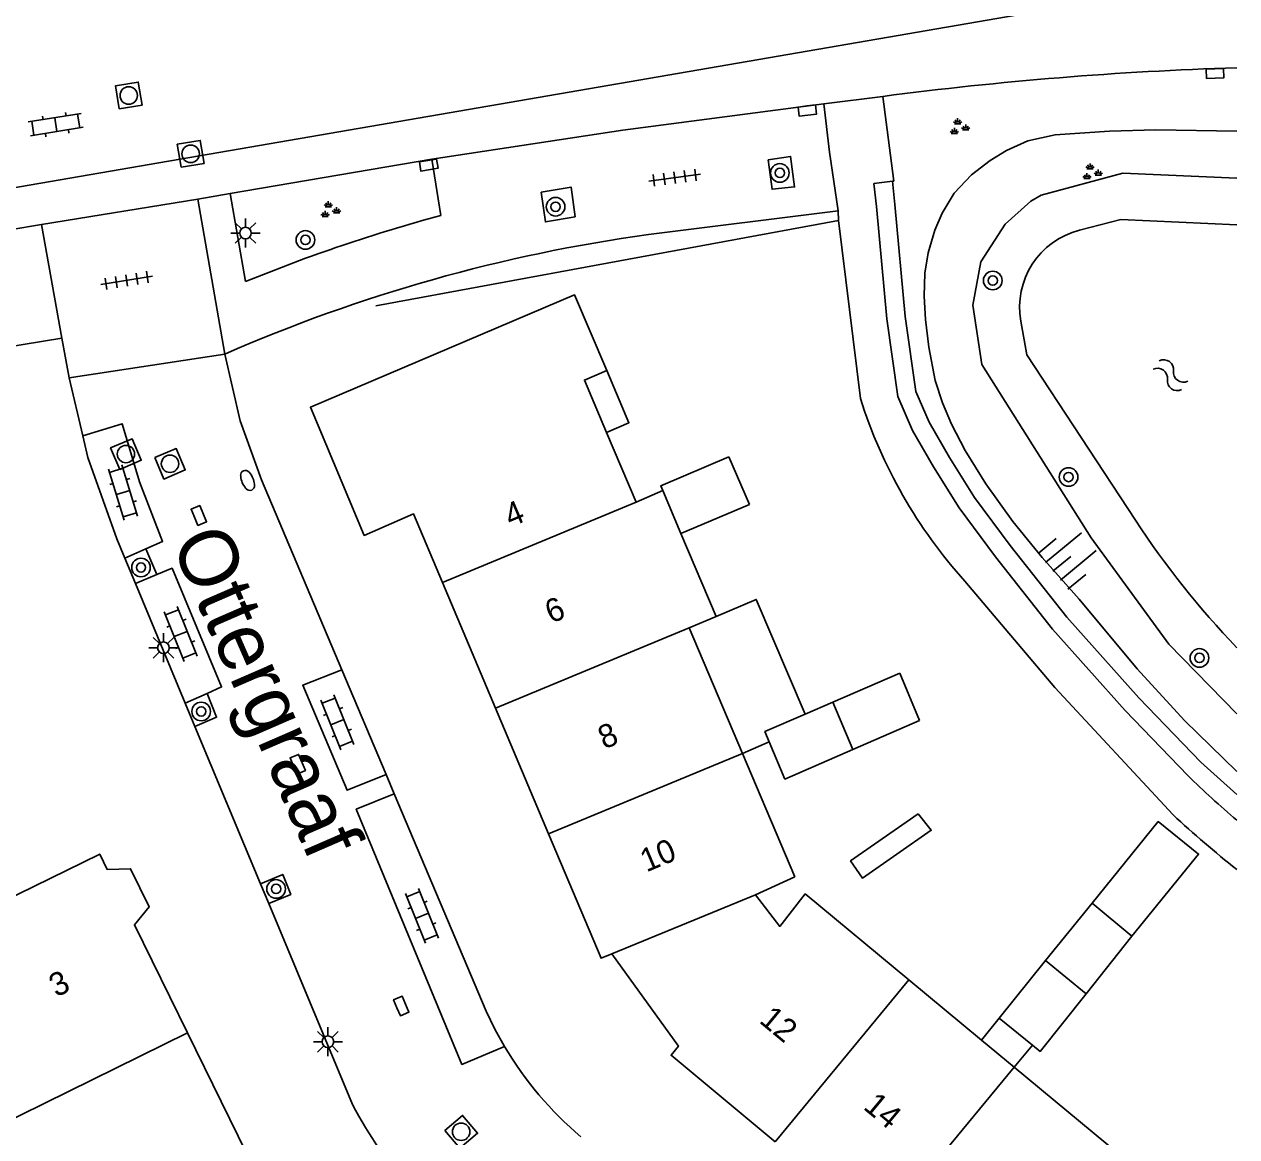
# Model space of a CAD drawing. Extents: x 126000 to 131009, y 393000 to 395500.
# Drawn here: x 130947.9 to 131000, y 394892.4 to 394940.2 of the extents above; entities that cross this region are included whole.
import ezdxf

# ---------------------------------------------------------------- set-up
doc = ezdxf.new("R2010")
doc.units = 0
for name, color, linetype in [('gg-afsc-erfafscheiding', 7, 'Continuous'), ('gg-anno-huisnummerreeks BGT', 7, 'Continuous'), ('gg-anno-openbare ruimte label', 7, 'Continuous'), ('gg-bbg-bijgebouw', 7, 'Continuous'), ('gg-bbg-gedigitaliseerde bebouwing', 7, 'Continuous'), ('gg-bbg-gedigitaliseerde bijgebouw', 7, 'Continuous'), ('gg-bbg-hoofdgebouw', 7, 'Continuous'), ('gg-bbg-luifel en loopbrug', 7, 'Continuous'), ('gg-bbg-tussenscheiding', 7, 'Continuous'), ('gg-knt-BGT kruinlijn', 7, 'Continuous'), ('gg-knt-verharding', 7, 'Continuous'), ('gg-knt-verharding nz', 7, 'Continuous'), ('gg-kntw-beschoeiing', 7, 'Continuous'), ('gg-kwrk-duiker nz buis', 7, 'Continuous'), ('gt-grn-groengrens', 7, 'Continuous'), ('gt-grn-weggrens', 7, 'Continuous'), ('gt-symb-boom', 7, 'Continuous'), ('gt-symb-brandkraan', 7, 'Continuous'), ('gt-symb-groenvak', 7, 'Continuous'), ('gt-symb-klinker verharding', 7, 'Continuous'), ('gt-symb-kolk', 7, 'Continuous'), ('gt-symb-lichtmast', 7, 'Continuous'), ('gt-symb-rioolschacht', 7, 'Continuous'), ('gt-symb-talud symbool', 7, 'Continuous'), ('gt-symb-tegel verharding', 7, 'Continuous'), ('gt-symb-watersymbool', 7, 'Continuous')]:
    doc.layers.add(name, color=color, linetype=linetype)

# ---------------------------------------------------------------- blocks, each defined once
blk = doc.blocks.new('gt0-KOLK')
at = {"layer": 'gt-symb-kolk'}
blk.add_lwpolyline([(0, 0), (0.375, 0), (0.375, 0.4), (-0.375, 0.4), (-0.375, 0), (0, 0)], dxfattribs=at)
blk = doc.blocks.new('gt0-TEG1')
at = {"layer": 'gt-symb-tegel verharding'}
for p, q in [((-1.125, 0), (1.125, 0)), ((-0.9, -0.25), (-0.9, 0.25)), ((-0.45, -0.25), (-0.45, 0.25)), ((0, -0.25), (0, 0.25)), ((0.45, -0.25), (0.45, 0.25)), ((0.9, -0.25), (0.9, 0.25))]:
    blk.add_line(p, q, dxfattribs=at)
blk = doc.blocks.new('gt0-BOOM')
at = {"layer": 'gt-symb-boom'}
for radius in [0.4, 0.2]:
    blk.add_circle((0, 0), radius, dxfattribs=at)
blk = doc.blocks.new('gt0-GRVAK')
at = {"layer": 'gt-symb-groenvak'}
for p, q in [((-0.11, 0.189), (-0.228, 0.24)), ((-0.182, 0.153), (0.088, 0.153)), ((-0.091, 0.211), (-0.156, 0.322)), ((-0.047, 0.214), (-0.047, 0.393)), ((-0.004, 0.211), (0.061, 0.322)), ((0.015, 0.189), (0.133, 0.24)), ((0.262, -0.052), (0.197, 0.059)), ((0.305, -0.049), (0.305, 0.13)), ((0.349, -0.052), (0.414, 0.059)), ((-0.245, -0.228), (-0.363, -0.177)), ((-0.318, -0.264), (-0.047, -0.264)), ((-0.226, -0.206), (-0.291, -0.095)), ((-0.183, -0.203), (-0.183, -0.024)), ((-0.139, -0.206), (-0.074, -0.095)), ((-0.12, -0.228), (-0.002, -0.177)), ((0.243, -0.074), (0.125, -0.023)), ((0.17, -0.11), (0.441, -0.11)), ((0.368, -0.074), (0.486, -0.023))]:
    blk.add_line(p, q, dxfattribs=at)
blk = doc.blocks.new('gt0-RS')
at = {"layer": 'gt-symb-rioolschacht'}
blk.add_lwpolyline([(-0.5, -0.5), (0.5, -0.5), (0.5, 0.5), (-0.5, 0.5)], close=True, dxfattribs=at)
blk.add_circle((0, 0), 0.375, dxfattribs=at)
blk = doc.blocks.new('gt0-KL1')
at = {"layer": 'gt-symb-klinker verharding'}
for p, q in [((-1.15, 0.3), (1.15, 0.3)), ((-1, -0.3), (-1, 0.3)), ((-0.5, 0.3), (-0.5, 0.45)), ((0, -0.3), (0, 0.3)), ((0.5, 0.3), (0.5, 0.45)), ((1, -0.3), (1, 0.3)), ((-1.15, -0.3), (1.15, -0.3)), ((-0.5, -0.45), (-0.5, -0.3)), ((0.5, -0.45), (0.5, -0.3))]:
    blk.add_line(p, q, dxfattribs=at)
blk = doc.blocks.new('gt0-LMAST')
at = {"layer": 'gt-symb-lichtmast'}
for p, q in [((-0.005, 0.246), (-0.005, 0.621)), ((-0.182, 0.173), (-0.447, 0.438)), ((0.172, 0.173), (0.437, 0.438)), ((-0.255, -0.004), (-0.63, -0.004)), ((-0.182, -0.181), (-0.447, -0.446)), ((-0.005, -0.254), (-0.005, -0.629)), ((0.437, -0.446), (0.172, -0.181)), ((0.245, -0.004), (0.62, -0.004))]:
    blk.add_line(p, q, dxfattribs=at)
blk.add_circle((-0.005, -0.004), 0.25, dxfattribs=at)
blk = doc.blocks.new('gt0-BR')
at = {"layer": 'gt-symb-brandkraan'}
for centre, radius, start, end in [((-0.244, 0), 0.206, 107.5669, 252.4331), ((0.599, -2.664), 3, 106.892, 107.5669), ((0, -0.691), 0.938, 73.108, 106.892), ((-0.599, -2.664), 3, 72.4331, 73.108), ((0.244, 0), 0.206, 287.567, 72.4331), ((0.599, 2.664), 3, 252.4331, 253.108), ((0, 0.691), 0.938, 253.108, 286.8921), ((-0.599, 2.664), 3, 286.8921, 287.567)]:
    blk.add_arc(centre, radius, start, end, dxfattribs=at)
blk = doc.blocks.new('gt0-TALUD_1')
at = {"layer": 'gt-symb-talud symbool'}
for p, q in [((-1, -1), (-1, 0)), ((-0.5, -2), (-0.5, 0)), ((0, -1), (0, 0)), ((0.5, -2), (0.5, 0)), ((1, -1), (1, 0))]:
    blk.add_line(p, q, dxfattribs=at)
blk = doc.blocks.new('gt0-WA')
at = {"layer": 'gt-symb-watersymbool'}
for centre, start, end in [((-0.323, 0.022), 28.0725, 151.9275), ((0.427, 0.422), 208.0725, 331.9275), ((-0.323, -0.428), 28.0725, 151.9275), ((0.427, -0.028), 208.0725, 331.9275)]:
    blk.add_arc(centre, 0.425, start, end, dxfattribs=at)

msp = doc.modelspace()

# ---------------------------------------------------------------- linework, layer by layer
at = {"layer": 'gg-afsc-erfafscheiding'}
for p, q in [((130963.017, 394928.134), (130982.887, 394931.796)), ((130982.887, 394931.796), (130983.833, 394924.142))]:
    msp.add_line(p, q, dxfattribs=at)
at = {"layer": 'gg-bbg-bijgebouw'}
for p, q in [((130978.182, 394921.639), (130979.066, 394919.591)), ((130985.521, 394912.349), (130986.376, 394910.319)), ((130993.79, 394902.47), (130995.498, 394901.048))]:
    msp.add_line(p, q, dxfattribs=at)
at = {"layer": 'gg-bbg-gedigitaliseerde bebouwing'}
for p, q in [((130974.197, 394919.702), (130975.344, 394920.191)), ((130976.127, 394918.344), (130977.643, 394914.786)), ((130977.643, 394914.786), (130976.482, 394914.303)), ((130981.013, 394903.599), (130979.33, 394902.83))]:
    msp.add_line(p, q, dxfattribs=at)
msp.add_lwpolyline([(130979.33, 394902.83), (130980.37, 394901.47), (130981.455, 394902.877)], dxfattribs=at)
at = {"layer": 'gg-bbg-gedigitaliseerde bijgebouw'}
for p, q in [((130976.127, 394918.344), (130979.066, 394919.591)), ((130985.521, 394912.349), (130982.645, 394911.103)), ((130982.645, 394911.103), (130981.458, 394910.589)), ((130983.505, 394909.069), (130986.376, 394910.319)), ((130993.79, 394902.47), (130991.791, 394900.001)), ((130993.525, 394898.575), (130995.498, 394901.048)), ((130991.791, 394900.001), (130989.79, 394897.53)), ((130989.79, 394897.53), (130991.226, 394896.363))]:
    msp.add_line(p, q, dxfattribs=at)
for points in [[(130978.182, 394921.639), (130975.256, 394920.397), (130975.344, 394920.191)], [(130981.458, 394910.589), (130979.73, 394909.84), (130979.918, 394909.394)], [(130979.918, 394909.394), (130980.59, 394907.8), (130983.505, 394909.069)], [(130991.226, 394896.363), (130991.55, 394896.1), (130993.525, 394898.575)]]:
    msp.add_lwpolyline(points, dxfattribs=at)
at = {"layer": 'gg-bbg-hoofdgebouw'}
for p, q in [((130974.197, 394919.702), (130972.931, 394922.694)), ((130965.881, 394916.248), (130968.161, 394910.846)), ((130976.482, 394914.303), (130978.767, 394908.904)), ((130968.161, 394910.846), (130970.441, 394905.444)), ((130978.767, 394908.904), (130981.013, 394903.599)), ((130981.455, 394902.877), (130985.92, 394899.172)), ((130985.92, 394899.172), (130989.03, 394896.591)), ((130989.03, 394896.591), (130990.442, 394895.419)), ((130990.442, 394895.419), (130994.965, 394891.666))]:
    msp.add_line(p, q, dxfattribs=at)
for points in [[(130972.936, 394925.35), (130971.548, 394928.607), (130960.208, 394923.775), (130962.52, 394918.264), (130964.64, 394919.188), (130965.881, 394916.248)], [(130972.931, 394922.694), (130971.979, 394924.942), (130972.936, 394925.35)], [(130945.526, 394905.343), (130946.922, 394902.497), (130951.159, 394904.576), (130951.485, 394903.911), (130952.481, 394903.947), (130953.283, 394902.315), (130952.647, 394901.542), (130954.924, 394896.902)], [(130970.441, 394905.444), (130972.696, 394900.101), (130973.162, 394900.297)], [(130973.162, 394900.297), (130976.019, 394896.32), (130975.698, 394895.933), (130980.169, 394892.22)], [(130954.924, 394896.902), (130958.191, 394890.245), (130955.92, 394889.098), (130957.459, 394886.197)]]:
    msp.add_lwpolyline(points, dxfattribs=at)
at = {"layer": 'gg-bbg-luifel en loopbrug'}
for p, q in [((130978.767, 394908.904), (130979.918, 394909.394)), ((130989.79, 394897.53), (130989.03, 394896.591)), ((130990.442, 394895.419), (130991.226, 394896.363))]:
    msp.add_line(p, q, dxfattribs=at)
for points in [[(130972.936, 394925.35), (130973.893, 394923.104), (130972.931, 394922.694)], [(130977.643, 394914.786), (130979.359, 394915.516), (130981.458, 394910.589)], [(130986.32, 394906.304), (130986.876, 394905.603), (130983.923, 394903.548), (130983.413, 394904.281), (130986.32, 394906.304)], [(130993.79, 394902.47), (130996.63, 394905.977), (130998.357, 394904.578), (130995.498, 394901.048)]]:
    msp.add_lwpolyline(points, dxfattribs=at)
at = {"layer": 'gg-bbg-tussenscheiding'}
for p, q in [((130975.344, 394920.191), (130976.127, 394918.344)), ((130965.881, 394916.248), (130974.197, 394919.702)), ((130968.161, 394910.846), (130976.482, 394914.303)), ((130982.645, 394911.103), (130983.505, 394909.069)), ((130970.441, 394905.444), (130978.767, 394908.904)), ((130973.162, 394900.297), (130979.33, 394902.83)), ((130991.791, 394900.001), (130993.525, 394898.575)), ((130980.169, 394892.22), (130985.92, 394899.172)), ((130946.07, 394892.54), (130954.924, 394896.902)), ((130984.689, 394888.466), (130990.442, 394895.419))]:
    msp.add_line(p, q, dxfattribs=at)
at = {"layer": 'gg-knt-BGT kruinlijn'}
msp.add_lwpolyline([(131000, 394935.64), (130996.524, 394935.692), (130994.528, 394935.636), (130992.197, 394935.471), (130991.023, 394935.215), (130990.115, 394934.807), (130989.413, 394934.37), (130988.612, 394933.757), (130987.864, 394932.968), (130987.343, 394932.117), (130987.03, 394931.377), (130986.749, 394930.413), (130986.608, 394929.539), (130986.575, 394928.542), (130986.633, 394927.54), (130986.767, 394926.358), (130987.052, 394924.921), (130987.355, 394923.968), (130987.741, 394923.043), (130988.327, 394921.92), (130989.221, 394920.49), (130990.382, 394918.86), (130991.645, 394917.324), (130993.231, 394915.534), (130995.728, 394912.532), (130997.752, 394910.318), (131000, 394908.124)], dxfattribs=at)
at = {"layer": 'gg-knt-verharding'}
for p, q in [((130982.266, 394936.811), (130984.796, 394937.126)), ((130965.425, 394934.425), (130956.755, 394932.951)), ((130965.425, 394934.425), (130965.812, 394932.009)), ((130985.207, 394933.481), (130984.413, 394933.379)), ((130956.755, 394932.951), (130955.371, 394932.716)), ((130957.416, 394929.168), (130956.755, 394932.951)), ((130948.662, 394931.621), (130955.371, 394932.716)), ((130974.733, 394931.194), (130982.877, 394932.217)), ((130982.877, 394932.217), (130982.887, 394931.796)), ((130947.292, 394931.392), (130948.662, 394931.621)), ((130949.847, 394925.036), (130949.531, 394926.746)), ((130949.847, 394925.036), (130956.534, 394926.057)), ((130950.433, 394922.549), (130949.847, 394925.036)), ((130953.144, 394917.693), (130952.237, 394917.289)), ((130952.691, 394916.201), (130952.237, 394917.289)), ((130953.613, 394916.586), (130953.144, 394917.693)), ((130952.691, 394916.201), (130953.613, 394916.586)), ((130954.832, 394911.062), (130952.691, 394916.201)), ((130961.558, 394912.492), (130963.458, 394908.002)), ((130955.77, 394911.479), (130954.832, 394911.062)), ((130955.247, 394910.065), (130954.832, 394911.062)), ((130958.064, 394903.304), (130955.247, 394910.065)), ((130963.458, 394908.002), (130963.813, 394907.163)), ((130958.421, 394902.449), (130958.064, 394903.304)), ((130962.016, 394893.82), (130958.421, 394902.449))]:
    msp.add_line(p, q, dxfattribs=at)
for points in [[(130984.796, 394937.126), (130985.267, 394933.489), (130985.207, 394933.481)], [(130982.266, 394936.811), (130973.622, 394935.682), (130965.425, 394934.425)], [(130979.867, 394934.399), (130980.836, 394934.546), (130981.007, 394933.238), (130980.043, 394933.135), (130979.867, 394934.399)], [(130971.584, 394931.951), (130971.405, 394933.229), (130970.123, 394933.009), (130970.301, 394931.738), (130971.584, 394931.951)], [(130997.899, 394907.948), (130995.202, 394910.743), (130992.086, 394914.242), (130989.637, 394917.346), (130988.072, 394919.451), (130986.971, 394921.209), (130986.077, 394922.768), (130985.438, 394924.23), (130984.967, 394927.576), (130984.519, 394932.396), (130984.413, 394933.379)], [(130949.531, 394926.746), (130908.729, 394920.048), (130907.381, 394910.127)], [(130956.534, 394926.057), (130957.196, 394923.187), (130958.101, 394920.661), (130961.558, 394912.492)], [(130952.237, 394917.289), (130951.891, 394918.12), (130950.652, 394921.619), (130950.433, 394922.549)], [(130988.321, 394916.301), (130992.19, 394911.735), (130997.264, 394906.264)], [(130955.77, 394911.479), (130956.178, 394910.457), (130955.247, 394910.065)], [(130963.813, 394907.163), (130967.764, 394897.827), (130968.135, 394897.057), (130968.547, 394896.313)], [(130958.064, 394903.304), (130959.018, 394903.701), (130959.365, 394902.842), (130958.421, 394902.449)]]:
    msp.add_lwpolyline(points, dxfattribs=at)
for centre, radius, start, end in [((130941.318, 394945.308), 7.685, 279.4893, 8.8139), ((131004.78, 394784.931), 153.501, 91.78464, 97.48062), ((130984.037, 394864.323), 70.097, 105.06966, 112.31945), ((130984.165, 394862.973), 68.87, 97.87173, 113.65365), ((131004.335, 394930.672), 21.517, 197.667, 221.9045), ((131028.454, 394939.413), 43.86, 225.8406, 229.5523), ((131028.193, 394939.491), 45.394, 227.0509, 231.6052), ((130981.582, 394904.007), 15.136, 210.5509, 229.8635), ((130981.072, 394904.016), 21.612, 208.1493, 232.0231)]:
    msp.add_arc(centre, radius, start, end, dxfattribs=at)
at = {"layer": 'gg-knt-verharding nz'}
for p, q in [((130955.371, 394932.716), (130956.534, 394926.057)), ((130948.662, 394931.621), (130949.531, 394926.746))]:
    msp.add_line(p, q, dxfattribs=at)
for points in [[(130953.144, 394917.693), (130953.858, 394918.011), (130952.87, 394920.569), (130952.121, 394923.067), (130950.433, 394922.549)], [(130955.77, 394911.479), (130956.396, 394911.758), (130954.267, 394916.859), (130953.613, 394916.586)], [(130961.558, 394912.492), (130959.882, 394911.828), (130961.783, 394907.322), (130963.458, 394908.002)], [(130968.547, 394896.313), (130966.718, 394895.544), (130962.177, 394906.505), (130963.813, 394907.163)]]:
    msp.add_lwpolyline(points, dxfattribs=at)
at = {"layer": 'gg-kntw-beschoeiing'}
msp.add_line((130990.726, 394927.469), (130990.982, 394926.024), dxfattribs=at)
for points in [[(130993.244, 394931.378), (130995.018, 394931.833), (131000, 394931.608)], [(130990.982, 394926.024), (130995.645, 394918.92), (130995.647, 394918.921)]]:
    msp.add_lwpolyline(points, dxfattribs=at)
for centre, radius, start, end in [((130994.091, 394928.067), 3.418, 104.3493, 190.0751), ((131027.882, 394940.068), 38.552, 213.2653, 223.6783)]:
    msp.add_arc(centre, radius, start, end, dxfattribs=at)
at = {"layer": 'gg-kwrk-duiker nz buis'}
msp.add_lwpolyline([(130822.174, 394911.58), (130824.323, 394911.997), (131000, 394942.261)], dxfattribs=at)
at = {"layer": 'gt-grn-groengrens'}
for points in [[(130985.207, 394933.481), (130985.315, 394932.476), (130985.762, 394927.669), (130986.215, 394924.45), (130986.793, 394923.128), (130987.657, 394921.62), (130988.733, 394919.903), (130990.272, 394917.833), (130992.699, 394914.756), (130995.789, 394911.287), (130998.455, 394908.524), (131000, 394907.132)], [(131000, 394933.608), (130995.109, 394933.831), (130991.602, 394932.888), (130991.153, 394932.619), (130990.047, 394931.641), (130989.012, 394930.016), (130988.662, 394928.157), (130989.045, 394925.612), (130993.745, 394918.17), (130997.08, 394913.598), (131000, 394910.602)]]:
    msp.add_lwpolyline(points, dxfattribs=at)
at = {"layer": 'gt-grn-weggrens'}
msp.add_lwpolyline([(130982.877, 394932.217), (130982.505, 394934.733), (130982.266, 394936.811)], dxfattribs=at)

# ---------------------------------------------------------------- block references
at = {"layer": 'gt-symb-boom'}
for p in [(130980.374, 394933.839), (130970.741, 394932.386), (130959.995, 394930.96), (130989.52, 394929.216), (130992.776, 394920.776), (130952.931, 394916.888), (130998.398, 394913.004), (130955.517, 394910.704), (130958.735, 394903.08)]:
    msp.add_blockref('gt0-BOOM', p, dxfattribs=at)
at = {"layer": 'gt-symb-brandkraan', "rotation": -67.04963698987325}
msp.add_blockref('gt0-BR', (130957.511, 394920.632), dxfattribs=at)
at = {"layer": 'gt-symb-groenvak'}
for p in [(130988.055, 394935.794), (130993.749, 394933.858), (130961.025, 394932.232)]:
    msp.add_blockref('gt0-GRVAK', p, dxfattribs=at)
at = {"layer": 'gt-symb-klinker verharding'}
for p, rotation in [((130949.27, 394935.916), -170.97080115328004), ((130952.163, 394920.106), 107.03953511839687), ((130954.638, 394914.035), 111.8439769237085), ((130961.369, 394910.241), 111.84397692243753), ((130964.998, 394901.926), 111.8439769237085)]:
    msp.add_blockref('gt0-KL1', p, dxfattribs=dict(at, rotation=rotation))
at = {"layer": 'gt-symb-kolk'}
for p, rotation in [((130999.061, 394938.314), -178.10803458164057), ((130981.527, 394936.717), -172.76127349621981), ((130965.259, 394934.375), -170.97080115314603), ((130955.231, 394919.044), -67.04963698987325), ((130959.478, 394908.361), -67.04963699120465), ((130963.927, 394897.978), -67.04963698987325)]:
    msp.add_blockref('gt0-KOLK', p, dxfattribs=dict(at, rotation=rotation))
at = {"layer": 'gt-symb-lichtmast'}
for p in [(130957.425, 394931.261), (130953.901, 394913.445), (130960.965, 394896.521)]:
    msp.add_blockref('gt0-LMAST', p, dxfattribs=at)
at = {"layer": 'gt-symb-rioolschacht'}
for p, rotation in [((130952.405, 394937.165), 9.500010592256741), ((130955.064, 394934.659), 9.500010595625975), ((130952.284, 394921.761), 23.078221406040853), ((130954.179, 394921.345), -67.04963699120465), ((130966.683, 394892.649), -49.90831920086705)]:
    msp.add_blockref('gt0-RS', p, dxfattribs=dict(at, rotation=rotation))
at = {"layer": 'gt-symb-talud symbool', "xscale": 1.000104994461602, "yscale": 1.000104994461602, "rotation": 129.56350868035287}
msp.add_blockref('gt0-TALUD_1', (130992.106, 394916.725), dxfattribs=at)
at = {"layer": 'gt-symb-tegel verharding'}
for p, rotation in [((130975.855, 394933.637), 7.465974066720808), ((130952.317, 394929.22), -170.73547601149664)]:
    msp.add_blockref('gt0-TEG1', p, dxfattribs=dict(at, rotation=rotation))
at = {"layer": 'gt-symb-watersymbool', "rotation": -35.72413480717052}
msp.add_blockref('gt0-WA', (130997.111, 394925.182), dxfattribs=at)

# ---------------------------------------------------------------- texts
at = {"layer": 'gg-anno-huisnummerreeks BGT'}
for s, rotation, p in [('4', 22.9, (130968.806, 394918.606)), ('6', 22.9, (130970.552, 394914.469)), ('8', 22.9, (130972.832, 394909.067)), ('10', 22.9, (130974.64, 394903.785)), ('3', 26.1, (130949.295, 394898.41)), ('12', 320.3, (130979.442, 394897.372)), ('14', 320.3, (130983.913, 394893.659))]:
    msp.add_text(s, height=1, rotation=rotation, dxfattribs=at).set_placement(p)
at = {"layer": 'gg-anno-openbare ruimte label'}
msp.add_text('Ottergraaf', height=2.5, rotation=293.5, dxfattribs=at).set_placement((130954.194, 394917.985))

doc.saveas('drawing.dxf')
